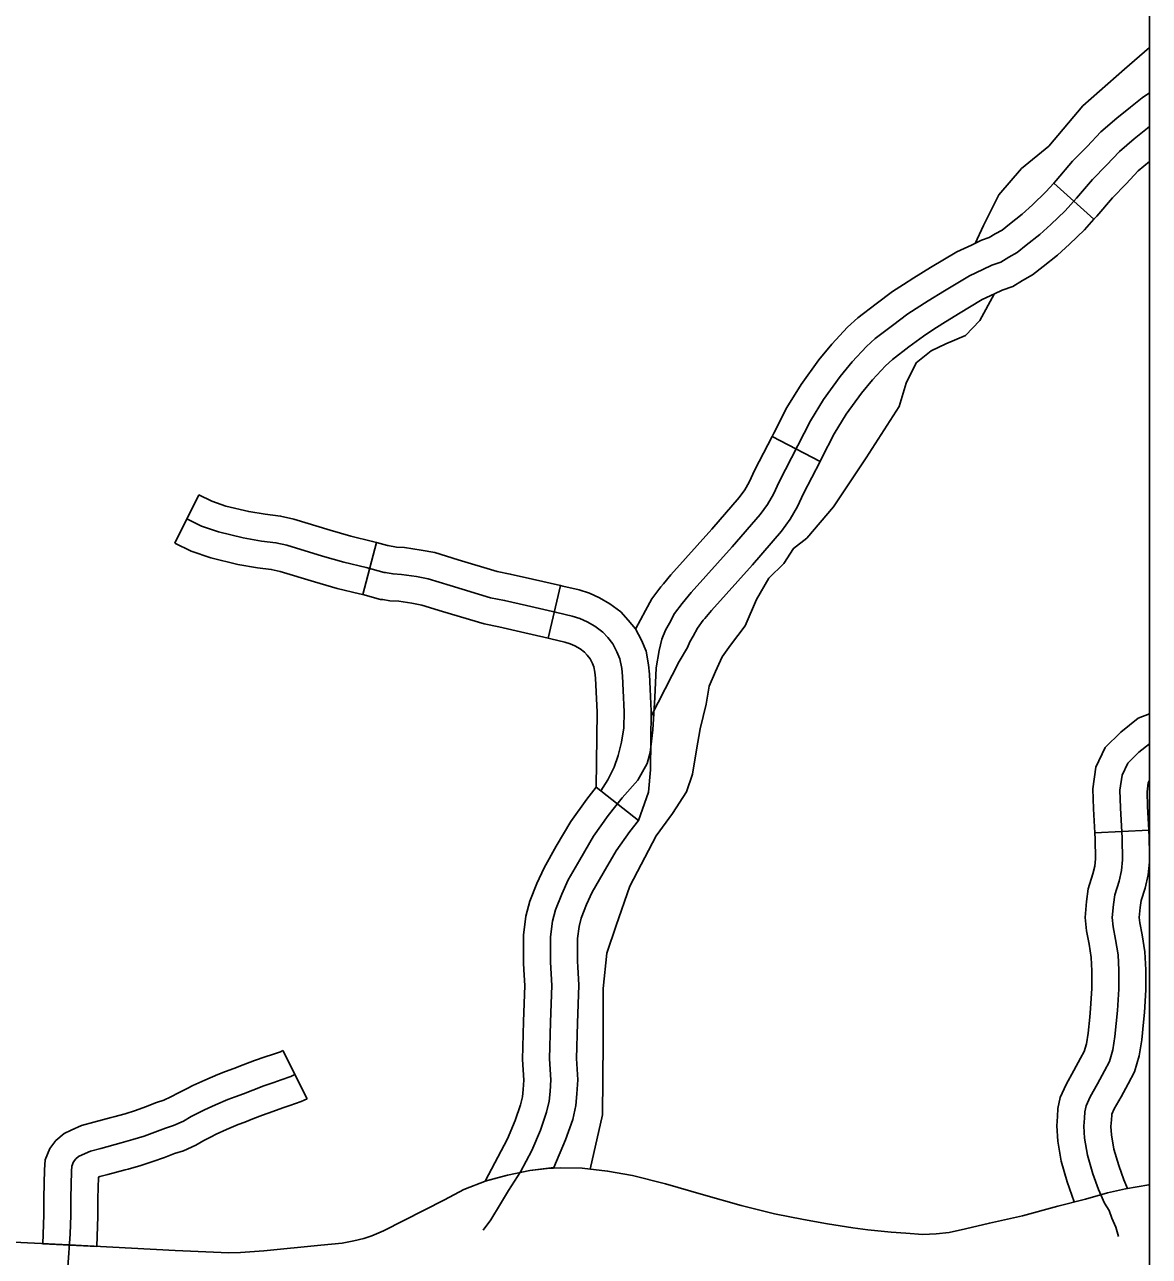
# Model space of a CAD drawing. Extents: x 670147 to 673275, y 705573 to 707613.
# Drawn here: x 672159.4 to 672221.9, y 706114.5 to 706183 of the extents above; entities that cross this region are included whole.
import ezdxf

# ---------------------------------------------------------------- set-up
doc = ezdxf.new("R2010")
doc.units = 0
for name, color, linetype in [('10', 7, 'Continuous'), ('31', 7, 'Continuous'), ('32', 7, 'Continuous'), ('35', 7, 'Continuous'), ('45', 7, 'Continuous'), ('R_NoPlot', 7, 'Continuous')]:
    doc.layers.add(name, color=color, linetype=linetype)

msp = doc.modelspace()

# ---------------------------------------------------------------- linework, layer by layer
at = {"layer": '10'}
for points in [[(672186.263, 706119.045), (672187.513, 706119.299), (672188.479, 706119.409), (672189.188, 706119.456), (672190.419, 706119.434), (672191.831, 706119.265), (672193.219, 706119.02), (672195.049, 706118.568), (672197.156, 706117.939), (672199.246, 706117.354), (672201.11, 706116.888), (672202.723, 706116.576), (672204.051, 706116.331), (672205.455, 706116.121), (672206.289, 706116.001), (672207.591, 706115.866), (672208.401, 706115.814), (672209.338, 706115.75), (672210.09, 706115.778), (672210.807, 706115.861), (672211.722, 706116.066), (672213.049, 706116.375), (672214.878, 706116.784), (672216.853, 706117.317), (672218.38, 706117.715), (672219.602, 706118.054), (672220.609, 706118.28), (672221.905, 706118.509), (672221.933, 706118.514)], [(672158.074, 706115.346), (672159.991, 706115.253), (672161.922, 706115.162), (672167.802, 706114.854), (672170.783, 706114.73), (672171.432, 706114.745), (672172.734, 706114.83), (672175.906, 706115.153), (672177.081, 706115.27), (672177.724, 706115.387), (672178.279, 706115.515), (672178.741, 706115.661), (672179.371, 706115.941), (672182.769, 706117.668), (672183.85, 706118.236), (672185.078, 706118.732), (672186.263, 706119.045)]]:
    msp.add_lwpolyline(points, dxfattribs=at)
at = {"layer": '31'}
for p, q in [((672191.191, 706140.607), (672193.552, 706138.756)), ((672173.78, 706125.97), (672175.132, 706123.292))]:
    msp.add_line(p, q, dxfattribs=at)
for points in [[(672187.177, 706130.446), (672187.154, 706130.836), (672187.165, 706132.389), (672187.293, 706133.439), (672187.515, 706134.267), (672187.904, 706135.251), (672188.303, 706136.134), (672188.982, 706137.321), (672189.786, 706138.708), (672190.67, 706139.942), (672191.191, 706140.607)], [(672192.636, 706140.019), (672191.87, 706139.042), (672191.047, 706137.893), (672190.282, 706136.572), (672189.64, 706135.452), (672189.286, 706134.667), (672188.942, 706133.795), (672188.769, 706133.152), (672188.664, 706132.292), (672188.654, 706130.875), (672188.731, 706129.592), (672188.654, 706127.541), (672188.597, 706125.504), (672188.674, 706124.336), (672188.635, 706123.685), (672188.578, 706123.149), (672188.444, 706122.536), (672188.099, 706121.537), (672187.621, 706120.407), (672186.989, 706119.22), (672186.329, 706118.18), (672185.879, 706117.439), (672185.343, 706116.558), (672184.924, 706115.992)], [(672193.552, 706138.756), (672193.071, 706138.142), (672192.309, 706137.078), (672191.581, 706135.823), (672190.978, 706134.769), (672190.668, 706134.082), (672190.368, 706133.324), (672190.245, 706132.865), (672190.163, 706132.196), (672190.155, 706130.915), (672190.172, 706130.625)], [(672188.85, 706119.463), (672187.513, 706119.299), (672186.263, 706119.045), (672185.022, 706118.717), (672186.265, 706121.053), (672186.698, 706122.074), (672186.997, 706122.942), (672187.095, 706123.39), (672187.14, 706123.809), (672187.171, 706124.331), (672187.096, 706125.476), (672187.155, 706127.591), (672187.229, 706129.576), (672187.177, 706130.446)], [(672190.172, 706130.625), (672190.233, 706129.609), (672190.154, 706127.492), (672190.098, 706125.532), (672190.177, 706124.341), (672190.131, 706123.561), (672190.061, 706122.908), (672189.891, 706122.13), (672189.501, 706120.999), (672188.85, 706119.463)], [(672164.257, 706122.24), (672164.399, 706122.278), (672165.027, 706122.455), (672165.601, 706122.638), (672166.163, 706122.839), (672166.775, 706123.073), (672167.17, 706123.202), (672167.573, 706123.387), (672167.991, 706123.625), (672168.464, 706123.859), (672168.792, 706124.023), (672169.446, 706124.325), (672170.174, 706124.633), (672170.608, 706124.799), (672171.059, 706124.968), (672171.575, 706125.169), (672172.214, 706125.409), (672172.801, 706125.614), (672173.212, 706125.757), (672173.653, 706125.906), (672173.78, 706125.97)], [(672174.456, 706124.631), (672174.234, 706124.519), (672173.698, 706124.338), (672173.294, 706124.198), (672172.725, 706123.999), (672172.112, 706123.768), (672171.594, 706123.566), (672171.139, 706123.396), (672170.735, 706123.241), (672170.052, 706122.953), (672169.442, 706122.671), (672169.132, 706122.516), (672168.695, 706122.3), (672168.259, 706122.051), (672167.717, 706121.803), (672167.275, 706121.659), (672166.684, 706121.432), (672166.081, 706121.217), (672165.459, 706121.019), (672164.796, 706120.831), (672163.668, 706120.532), (672163.105, 706120.377), (672162.64, 706120.167), (672162.442, 706120.079), (672162.287, 706119.946), (672162.165, 706119.78), (672162.066, 706119.537), (672162.044, 706119.261), (672162.01, 706117.768), (672161.999, 706116.795), (672161.966, 706115.789), (672161.845, 706113.931)], [(672175.132, 706123.292), (672174.814, 706123.131), (672174.183, 706122.918), (672173.787, 706122.781), (672173.236, 706122.589), (672172.648, 706122.368), (672172.129, 706122.165), (672171.67, 706121.993), (672171.296, 706121.85), (672170.659, 706121.581), (672170.092, 706121.319), (672169.8, 706121.173), (672169.4, 706120.975), (672168.945, 706120.716), (672168.264, 706120.403), (672167.776, 706120.244), (672167.205, 706120.026), (672166.562, 706119.795), (672165.891, 706119.582), (672165.192, 706119.384), (672165.025, 706119.34)], [(672163.444, 706115.082), (672160.447, 706115.231), (672160.5, 706116.828), (672160.511, 706117.793), (672160.545, 706119.337), (672160.589, 706119.889), (672160.847, 706120.519), (672161.179, 706120.972), (672161.632, 706121.36), (672162.027, 706121.536), (672162.594, 706121.793), (672163.278, 706121.981), (672164.257, 706122.24)], [(672165.025, 706119.34), (672164.059, 706119.084), (672163.616, 706118.962), (672163.537, 706118.926), (672163.51, 706117.743), (672163.499, 706116.762), (672163.444, 706115.082)]]:
    msp.add_lwpolyline(points, dxfattribs=at)
at = {"layer": '32'}
for p, q in [((672167.784, 706154.178), (672169.126, 706156.861)), ((672178.228, 706151.31), (672178.994, 706154.211)), ((672188.533, 706148.888), (672189.209, 706151.811))]:
    msp.add_line(p, q, dxfattribs=at)
for points in [[(672169.126, 706156.861), (672169.842, 706156.503), (672170.629, 706156.236), (672171.892, 706155.93), (672172.809, 706155.777), (672173.661, 706155.675), (672174.403, 706155.506), (672176.411, 706154.893), (672177.565, 706154.558), (672178.774, 706154.269), (672178.994, 706154.211)], [(672168.455, 706155.519), (672169.264, 706155.115), (672170.212, 706154.794), (672171.592, 706154.46), (672172.595, 706154.292), (672173.404, 706154.195), (672174.017, 706154.055), (672175.982, 706153.456), (672177.181, 706153.107), (672178.408, 706152.814), (672179.412, 706152.549), (672179.481, 706152.549), (672179.913, 706152.466), (672180.387, 706152.438), (672181.21, 706152.312), (672181.865, 706152.187), (672183.092, 706151.81), (672185.327, 706151.141), (672186.108, 706150.988), (672187.321, 706150.709), (672189.007, 706150.318), (672189.858, 706150.123), (672190.29, 706149.984), (672190.694, 706149.802), (672191.126, 706149.551), (672191.558, 706149.231), (672191.837, 706148.924), (672192.116, 706148.575), (672192.353, 706148.129), (672192.52, 706147.739), (672192.618, 706147.202), (672192.66, 706146.783), (672192.701, 706145.989), (672192.757, 706144.803), (672192.743, 706143.911), (672192.604, 706143.102), (672192.423, 706142.363), (672192.2, 706141.722), (672191.851, 706141.011), (672191.463, 706140.41)], [(672167.784, 706154.178), (672168.685, 706153.727), (672169.794, 706153.352), (672171.291, 706152.989), (672172.382, 706152.807), (672173.147, 706152.715), (672173.631, 706152.605), (672175.554, 706152.018), (672176.797, 706151.657), (672178.042, 706151.359), (672178.228, 706151.31)], [(672178.994, 706154.211), (672179.606, 706154.049), (672179.625, 706154.049), (672180.101, 706153.957), (672180.545, 706153.931), (672181.464, 706153.791), (672182.227, 706153.645), (672183.527, 706153.246), (672185.688, 706152.599), (672186.421, 706152.455), (672187.658, 706152.17), (672189.209, 706151.811)], [(672189.209, 706151.811), (672189.344, 706151.78), (672190.257, 706151.57), (672190.829, 706151.386), (672191.38, 706151.139), (672191.953, 706150.806), (672192.57, 706150.348), (672192.979, 706149.898), (672193.375, 706149.403), (672193.707, 706148.777), (672193.966, 706148.174), (672194.104, 706147.411), (672194.156, 706146.898), (672194.2, 706146.063), (672194.258, 706144.827), (672194.207, 706141.566), (672194.105, 706140.323), (672193.552, 706138.756)], [(672178.228, 706151.31), (672179.217, 706151.049), (672179.337, 706151.049), (672179.726, 706150.974), (672180.23, 706150.944), (672180.955, 706150.834), (672181.503, 706150.729), (672182.656, 706150.375), (672184.967, 706149.683), (672185.795, 706149.52), (672186.984, 706149.247), (672188.533, 706148.888)], [(672188.533, 706148.888), (672188.671, 706148.857), (672189.459, 706148.676), (672189.751, 706148.581), (672190.009, 706148.466), (672190.3, 706148.297), (672190.547, 706148.113), (672190.695, 706147.95), (672190.857, 706147.748), (672190.999, 706147.481), (672191.075, 706147.304), (672191.131, 706146.993), (672191.164, 706146.669), (672191.203, 706145.914), (672191.257, 706144.78), (672191.191, 706140.607)]]:
    msp.add_lwpolyline(points, dxfattribs=at)
at = {"layer": '35'}
for points in [[(672221.933, 706181.72), (672220.557, 706180.516), (672218.24, 706178.479), (672216.344, 706176.231), (672214.835, 706175.002), (672213.571, 706173.527), (672212.71, 706171.829), (672212.246, 706170.834)], [(672213.313, 706168.02), (672212.522, 706166.55), (672211.714, 706165.707), (672210.626, 706165.25), (672209.818, 706164.864), (672208.976, 706164.197), (672208.414, 706163.073), (672208.028, 706161.774), (672206.199, 706158.915), (672204.391, 706156.196), (672202.899, 706154.458), (672202.162, 706153.878), (672201.617, 706153.036), (672200.792, 706152.228), (672200.101, 706151.046), (672199.476, 706149.576), (672198.668, 706148.505), (672198.197, 706147.857), (672197.834, 706147.031), (672197.475, 706146.223), (672197.317, 706145.222), (672196.983, 706143.844), (672196.773, 706142.685), (672196.545, 706141.333), (672196.212, 706140.356), (672195.441, 706139.137), (672194.529, 706137.899)], [(672194.529, 706137.899), (672193.072, 706135.115), (672192.317, 706132.922), (672191.792, 706131.38), (672191.577, 706129.418), (672191.594, 706126.426), (672191.556, 706122.393), (672190.868, 706119.38)]]:
    msp.add_lwpolyline(points, dxfattribs=at)
at = {"layer": '45'}
for p, q in [((672216.626, 706174.187), (672218.856, 706172.18)), ((672200.977, 706160.095), (672203.638, 706158.709)), ((672218.903, 706138.07), (672221.899, 706138.223))]:
    msp.add_line(p, q, dxfattribs=at)
for points in [[(672221.933, 706179.212), (672221.541, 706178.935), (672220.889, 706178.416), (672220.132, 706177.802), (672219.228, 706177.036), (672218.471, 706176.219), (672217.669, 706175.402), (672216.755, 706174.331), (672216.626, 706174.187)], [(672221.933, 706177.33), (672221.828, 706177.247), (672221.09, 706176.647), (672220.267, 706175.95), (672219.556, 706175.183), (672218.776, 706174.388), (672217.884, 706173.342), (672217.256, 706172.645), (672216.462, 706171.892), (672215.849, 706171.321), (672215.096, 706170.735), (672214.594, 706170.33), (672214.12, 706170.066), (672213.688, 706169.801), (672213.186, 706169.619), (672212.684, 706169.382), (672211.945, 706169.034), (672210.557, 706168.204), (672209.651, 706167.646), (672208.522, 706166.921), (672207.658, 706166.28), (672206.701, 706165.541), (672206.214, 706165.108), (672205.419, 706164.244), (672204.75, 706163.435), (672203.83, 706162.166), (672203.105, 706160.975), (672202.408, 706159.595), (672201.363, 706157.587), (672201.042, 706156.89), (672200.721, 706156.318), (672200.317, 706155.774), (672198.756, 706153.962), (672196.475, 706151.421), (672195.974, 706150.821), (672195.555, 706150.264), (672195.263, 706149.72), (672195.054, 706149.329), (672194.845, 706148.827), (672194.705, 706148.214), (672194.538, 706147.238), (672194.454, 706145.592), (672194.343, 706143.794), (672194.203, 706142.539), (672194.036, 706141.925), (672193.506, 706141.005), (672192.636, 706140.019)], [(672221.933, 706175.396), (672221.306, 706174.864), (672220.642, 706174.147), (672219.883, 706173.375), (672219.012, 706172.354), (672218.856, 706172.18)], [(672216.626, 706174.187), (672216.181, 706173.693), (672215.435, 706172.985), (672214.875, 706172.463), (672214.165, 706171.911), (672213.751, 706171.578), (672213.362, 706171.36), (672213.034, 706171.159), (672212.61, 706171.006), (672212.044, 706170.739), (672211.239, 706170.359), (672209.779, 706169.487), (672208.853, 706168.916), (672208.279, 706168.548)], [(672218.856, 706172.18), (672218.332, 706171.598), (672217.489, 706170.799), (672216.822, 706170.178), (672216.027, 706169.559), (672215.436, 706169.083), (672214.878, 706168.771), (672214.341, 706168.442), (672213.763, 706168.233), (672213.325, 706168.026), (672212.652, 706167.708), (672211.335, 706166.921), (672210.45, 706166.376), (672209.9, 706166.023)], [(672208.279, 706168.548), (672207.669, 706168.156), (672206.752, 706167.476), (672205.744, 706166.697), (672205.161, 706166.18), (672204.288, 706165.23), (672203.564, 706164.354), (672202.58, 706162.998), (672201.793, 706161.705), (672201.073, 706160.279), (672200.977, 706160.095)], [(672209.9, 706166.023), (672209.375, 706165.686), (672208.563, 706165.084), (672207.659, 706164.385), (672207.266, 706164.037), (672206.55, 706163.258), (672205.936, 706162.516), (672205.08, 706161.335), (672204.417, 706160.246), (672203.743, 706158.911), (672203.638, 706158.709)], [(672200.977, 706160.095), (672200.015, 706158.247), (672199.704, 706157.571), (672199.46, 706157.136), (672199.145, 706156.712), (672197.629, 706154.952), (672195.342, 706152.404), (672194.936, 706151.918)], [(672203.638, 706158.709), (672202.71, 706156.927), (672202.38, 706156.209), (672201.983, 706155.5), (672201.489, 706154.836), (672199.883, 706152.971), (672197.609, 706150.438), (672197.236, 706149.993)], [(672194.936, 706151.918), (672194.798, 706151.753), (672194.288, 706151.073), (672193.941, 706150.429), (672193.385, 706149.39)], [(672197.236, 706149.993), (672197.15, 706149.889), (672196.823, 706149.454), (672196.584, 706149.01), (672196.41, 706148.685), (672196.279, 706148.369), (672195.8, 706147.591), (672194.254, 706144.564)], [(672221.933, 706144.684), (672221.304, 706144.445), (672220.348, 706143.675), (672219.486, 706142.813), (672218.967, 706141.717), (672218.795, 706140.514), (672218.835, 706139.403), (672218.903, 706138.07)], [(672221.933, 706143.026), (672221.352, 706142.558), (672220.731, 706141.936), (672220.42, 706141.28), (672220.299, 706140.434), (672220.334, 706139.468), (672220.42, 706137.776), (672220.437, 706136.562), (672220.385, 706135.975), (672220.247, 706135.388), (672220.006, 706134.629), (672219.937, 706134.094), (672219.868, 706133.369), (672219.92, 706132.851), (672220.058, 706132.143), (672220.196, 706131.297), (672220.23, 706130.434), (672220.23, 706129.381), (672220.161, 706128.19), (672220.023, 706126.75), (672219.902, 706126.008), (672219.712, 706125.352), (672219.436, 706124.834), (672219.057, 706124.126), (672218.642, 706123.401), (672218.418, 706122.901), (672218.349, 706122.555), (672218.332, 706122.21), (672218.297, 706121.761), (672218.332, 706121.105), (672218.504, 706120.156), (672218.798, 706119.12), (672219.108, 706118.24), (672219.436, 706117.48), (672219.695, 706117.083), (672219.85, 706116.651), (672220.075, 706116.151), (672220.21, 706115.628)], [(672221.933, 706140.971), (672221.873, 706140.843), (672221.803, 706140.354), (672221.832, 706139.533), (672221.899, 706138.223)], [(672218.903, 706138.07), (672218.921, 706137.727), (672218.936, 706136.618), (672218.901, 706136.214), (672218.8, 706135.788), (672218.535, 706134.955), (672218.446, 706134.261), (672218.361, 706133.365), (672218.434, 706132.632), (672218.581, 706131.879), (672218.7, 706131.146), (672218.73, 706130.404), (672218.73, 706129.424), (672218.665, 706128.305), (672218.619, 706127.826)], [(672221.899, 706138.223), (672221.919, 706137.825), (672221.933, 706136.863)], [(672221.933, 706136.449), (672221.87, 706135.737), (672221.694, 706134.989), (672221.476, 706134.303), (672221.428, 706133.927), (672221.375, 706133.372), (672221.405, 706133.069), (672221.534, 706132.407), (672221.691, 706131.448), (672221.73, 706130.464), (672221.73, 706129.338), (672221.657, 706128.075), (672221.606, 706127.539)], [(672218.619, 706127.826), (672218.535, 706126.942), (672218.436, 706126.338), (672218.315, 706125.919), (672218.114, 706125.541), (672217.744, 706124.853), (672217.304, 706124.081), (672216.98, 706123.36), (672216.857, 706122.741), (672216.835, 706122.305), (672216.794, 706121.779), (672216.839, 706120.931), (672217.042, 706119.816), (672217.368, 706118.666), (672217.76, 706117.554)], [(672221.606, 706127.539), (672221.512, 706126.558), (672221.368, 706125.678), (672221.11, 706124.784), (672220.759, 706124.127), (672220.369, 706123.4), (672219.981, 706122.721), (672219.856, 706122.441), (672219.842, 706122.37), (672219.829, 706122.115), (672219.8, 706121.743), (672219.825, 706121.279), (672219.967, 706120.495), (672220.228, 706119.574), (672220.506, 706118.787), (672220.717, 706118.299)]]:
    msp.add_lwpolyline(points, dxfattribs=at)
at = {"layer": 'R_NoPlot'}
msp.add_lwpolyline([(671149.935, 706689.359), (672221.933, 706689.359), (672221.933, 705919.709), (671149.935, 705919.709)], close=True, dxfattribs=at)

doc.saveas('drawing.dxf')
